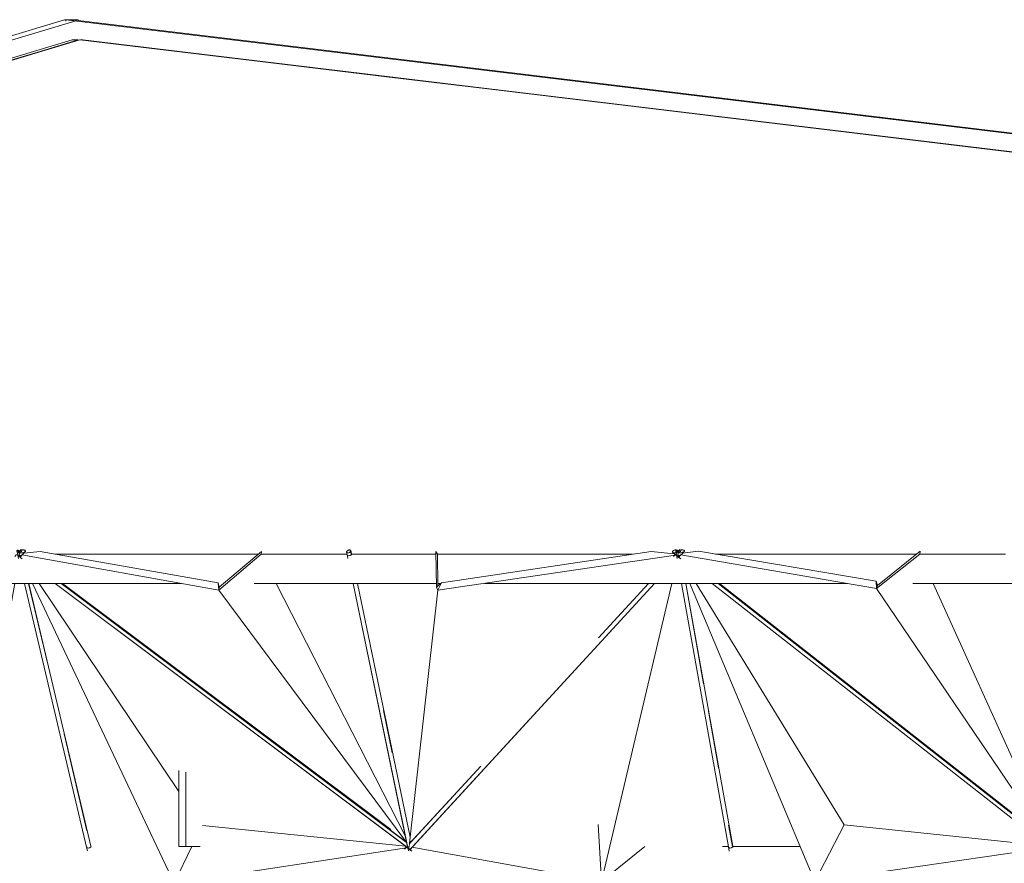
# Model space of a CAD drawing. Header units: inches. Extents: x 424 to 2043, y -237 to 445.
# Tile 295 of 656: x 687 to 700, y 224 to 235. Entities that reach past the tile are written whole.
import ezdxf

# ---------------------------------------------------------------- set-up
doc = ezdxf.new("R2010")
doc.units = ezdxf.units.IN
doc.header["$MEASUREMENT"] = 0
for name, color, linetype, lineweight in [('A-FLOR', 192, 'Continuous', 9), ('A-GENM', 13, 'Continuous', 9), ('A-GLAZ-CURT', 52, 'Continuous', 9), ('A-GLAZ-CWMG', 51, 'Continuous', 9), ('A-ROOF', 132, 'Continuous', 9), ('A-WALL', 113, 'Continuous', 9)]:
    doc.layers.add(name, color=color, linetype=linetype, lineweight=lineweight)

# ---------------------------------------------------------------- blocks, each defined once
blk = doc.blocks.new('Generic Models 2 - Generic Models 2-140614-North')
at = {"layer": 'A-GENM'}
for p, q in [((104.464, 24.91), (80.826, 17.788)), ((104.609, 24.896), (81.016, 17.788)), ((104.464, 24.91), (104.484, 24.91)), ((104.484, 24.913), (104.484, 24.896)), ((104.484, 24.913), (104.551, 24.913)), ((163.418, 17.813), (104.484, 24.913)), ((104.581, 24.91), (104.551, 24.913)), ((104.558, 24.91), (104.654, 24.91)), ((104.654, 24.91), (104.615, 24.898)), ((104.654, 24.91), (104.654, 24.898)), ((163.485, 17.813), (104.654, 24.901)), ((102.541, 24.026), (104.572, 24.638)), ((104.715, 24.638), (162.887, 17.63))]:
    blk.add_line(p, q, dxfattribs=at)
blk = doc.blocks.new('Rectangular Mullion - 50 x 150mm-137297-North')
at = {"layer": 'A-GLAZ-CWMG'}
for q in [(104.147, 24.485), (104.572, 24.638)]:
    blk.add_line((104.654, 24.638), q, dxfattribs=at)
blk = doc.blocks.new('Rectangular Mullion - 50 x 150mm-137298-North')
at = {"layer": 'A-GLAZ-CWMG'}
blk.add_line((104.147, 24.485), (103.639, 24.332), dxfattribs=at)
blk = doc.blocks.new('Rectangular Mullion - 50 x 150mm-153542-North')
at = {"layer": 'A-GLAZ-CWMG'}
for p in [(104.715, 24.638), (106.019, 24.478)]:
    blk.add_line(p, (104.686, 24.638), dxfattribs=at)
blk = doc.blocks.new('Rectangular Mullion - 50 x 150mm-153549-North')
at = {"layer": 'A-GLAZ-CWMG'}
blk.add_line((161.679, 17.772), (160.252, 17.944), dxfattribs=at)
blk = doc.blocks.new('Rectangular Mullion - 50 x 150mm-153556-North')
at = {"layer": 'A-GLAZ-CWMG'}
blk.add_line((111.728, 23.79), (110.301, 23.962), dxfattribs=at)
blk = doc.blocks.new('Rectangular Mullion - 50 x 150mm-153557-North')
at = {"layer": 'A-GLAZ-CWMG'}
blk.add_line((109.986, 24), (108.874, 24.134), dxfattribs=at)
blk = doc.blocks.new('Rectangular Mullion - 50 x 150mm-153558-North')
at = {"layer": 'A-GLAZ-CWMG'}
blk.add_line((108.874, 24.134), (107.446, 24.306), dxfattribs=at)
blk = doc.blocks.new('Rectangular Mullion - 50 x 150mm-153559-North')
at = {"layer": 'A-GLAZ-CWMG'}
blk.add_line((107.446, 24.306), (106.019, 24.478), dxfattribs=at)
blk = doc.blocks.new('Rectangular Mullion - 50 x 150mm-153562-North')
at = {"layer": 'A-GLAZ-CWMG'}
blk.add_line((110.301, 23.962), (109.986, 24), dxfattribs=at)
blk = doc.blocks.new('Rectangular Mullion - 50 x 150mm-153587-North')
at = {"layer": 'A-GLAZ-CWMG'}
blk.add_line((104.686, 24.638), (104.715, 24.638), dxfattribs=at)
blk = doc.blocks.new('Family2 - Family2-157030-North')
at = {"layer": 'A-GLAZ-CURT'}
for p, q in [((103.869, 17.662), (103.827, 17.614)), ((103.867, 17.659), (103.844, 17.632)), ((103.872, 17.637), (103.867, 17.659)), ((103.878, 17.632), (103.872, 17.661)), ((103.811, 17.595), (103.788, 17.568)), ((100.441, 13.593), (103.549, 17.199)), ((103.47, 17.199), (102.726, 16.337)), ((103.784, 17.199), (103.042, 13.098)), ((103.784, 17.199), (103.042, 13.098)), ((103.919, 17.199), (104.769, 13.593)), ((104.232, 16.114), (103.975, 17.199)), ((104.828, 13.607), (103.98, 17.199)), ((104.773, 13.817), (104.46, 15.144)), ((101.353, 14.743), (100.402, 13.64)), ((102.978, 13.891), (103.042, 13.098)), ((103.042, 13.098), (102.978, 13.891)), ((100.375, 13.586), (100.437, 13.54)), ((103.042, 13.098), (100.434, 13.592)), ((103.042, 13.098), (100.434, 13.592)), ((103.042, 13.098), (103.626, 13.6)), ((103.042, 13.098), (103.626, 13.6)), ((104.769, 13.593), (104.781, 13.542)), ((104.832, 13.59), (104.828, 13.607)), ((100.89, 13.2), (105.756, 9.552)), ((105.695, 9.659), (100.972, 13.2)), ((105.428, 9.873), (100.99, 13.2)), ((105.699, 9.653), (103.042, 13.098)), ((105.699, 9.653), (103.042, 13.098)), ((103.838, 13.2), (105.678, 9.74)), ((104.862, 13.2), (105.704, 9.632)), ((105.742, 9.732), (104.924, 13.2)), ((104.999, 12.86), (104.988, 12.905)), ((105.641, 10.138), (105.536, 10.584)), ((105.758, 9.662), (105.756, 9.673))]:
    blk.add_line(p, q, dxfattribs=at)
blk.add_ellipse((104.799, 13.6), major_axis=(0.0292, 0.0069), ratio=0.678159, start_param=3.08954, end_param=5.445734, dxfattribs=at)
for points, knots in [([(103.867, 17.659), (103.866, 17.658), (103.865, 17.656), (103.864, 17.652), (103.862, 17.648), (103.86, 17.644), (103.859, 17.64), (103.858, 17.636), (103.856, 17.631), (103.855, 17.628), (103.854, 17.624), (103.853, 17.62), (103.852, 17.616), (103.851, 17.612), (103.85, 17.608), (103.849, 17.604), (103.848, 17.6), (103.847, 17.596), (103.846, 17.592), (103.845, 17.588), (103.844, 17.584), (103.843, 17.581), (103.843, 17.58)], [0, 0, 0, 0, 0.0416667, 0.0833333, 0.125, 0.1458333, 0.1666667, 0.2083333, 0.2291667, 0.25, 0.2708333, 0.2916667, 0.3125, 0.3333333, 0.3541667, 0.375, 0.3958333, 0.4166667, 0.4375, 0.4583333, 0.4791667, 0.4979669, 0.4979669, 0.4979669, 0.4979669]), ([(103.872, 17.661), (103.872, 17.661), (103.871, 17.662), (103.871, 17.662), (103.871, 17.663), (103.87, 17.663), (103.869, 17.662), (103.868, 17.66), (103.867, 17.659)], [0.8167645, 0.8167645, 0.8167645, 0.8167645, 0.8333333, 0.8541667, 0.875, 0.9166667, 0.9583333, 1, 1, 1, 1]), ([(103.842, 17.571), (103.841, 17.57), (103.841, 17.568), (103.841, 17.566), (103.84, 17.564), (103.84, 17.563)], [0.54664117, 0.54664117, 0.54664117, 0.54664117, 0.5625, 0.58333333, 0.59398215, 0.59398215, 0.59398215, 0.59398215]), ([(105.707, 9.622), (105.706, 9.623), (105.706, 9.626), (105.704, 9.629), (105.704, 9.632), (105.703, 9.634)], [0.75, 0.75, 0.75, 0.75, 0.77083333, 0.79166667, 0.82520287, 0.82520287, 0.82520287, 0.82520287]), ([(105.721, 9.594), (105.72, 9.595), (105.719, 9.597), (105.717, 9.599), (105.717, 9.6)], [0.58333333, 0.58333333, 0.58333333, 0.58333333, 0.60416667, 0.62095119, 0.62095119, 0.62095119, 0.62095119]), ([(105.729, 9.581), (105.729, 9.582), (105.727, 9.583), (105.726, 9.585), (105.726, 9.586)], [0.50832082, 0.50832082, 0.50832082, 0.50832082, 0.52083333, 0.53761785, 0.53761785, 0.53761785, 0.53761785])]:
    blk.add_open_spline(points, degree=3, knots=knots, dxfattribs=at)
for points in [[(103.843, 17.58), (103.843, 17.579), (103.843, 17.578), (103.843, 17.578)], [(105.713, 9.608), (105.712, 9.61), (105.711, 9.613), (105.71, 9.615)]]:
    blk.add_open_spline(points, degree=3, dxfattribs=at)
blk = doc.blocks.new('Family2 - Family2-157032-North')
at = {"layer": 'A-GLAZ-CURT'}
for p, q in [((109.187, 13.643), (109.183, 13.638)), ((109.205, 13.663), (109.188, 13.643)), ((109.209, 13.66), (109.208, 13.662)), ((109.147, 13.595), (109.121, 13.566)), ((105.776, 9.594), (108.885, 13.2)), ((108.806, 13.2), (108.063, 12.339)), ((109.11, 13.2), (108.279, 9.112)), ((109.11, 13.2), (108.279, 9.112)), ((109.242, 13.2), (109.989, 9.594)), ((109.393, 12.745), (109.299, 13.2)), ((110.047, 9.606), (109.304, 13.2)), ((109.606, 11.714), (109.419, 12.62)), ((109.832, 10.624), (109.683, 11.345)), ((106.762, 10.829), (105.737, 9.64)), ((108.238, 9.898), (108.279, 9.112)), ((108.279, 9.112), (108.238, 9.898)), ((110.044, 9.6), (109.998, 9.819)), ((105.71, 9.587), (105.772, 9.538)), ((108.279, 9.112), (105.769, 9.592)), ((108.279, 9.112), (105.769, 9.592)), ((108.279, 9.112), (108.878, 9.6)), ((108.279, 9.112), (108.878, 9.6)), ((108.878, 9.6), (108.879, 9.613)), ((109.989, 9.594), (110, 9.54)), ((110.051, 9.59), (110.047, 9.606)), ((106.204, 9.2), (110.858, 5.552)), ((110.801, 5.659), (106.283, 9.2)), ((110.495, 5.913), (106.301, 9.2)), ((109.076, 9.2), (110.785, 5.743)), ((110.07, 9.2), (110.808, 5.633)), ((110.849, 5.734), (110.131, 9.2)), ((110.805, 5.653), (108.279, 9.112)), ((110.805, 5.653), (108.279, 9.112)), ((110.693, 6.46), (110.556, 7.125)), ((110.863, 5.664), (110.861, 5.672))]:
    blk.add_line(p, q, dxfattribs=at)
blk.add_ellipse((110.018, 9.6), major_axis=(0.0294, 0.0061), ratio=0.670414, start_param=3.081304, end_param=5.437498, dxfattribs=at)
for points, knots in [([(109.186, 13.616), (109.186, 13.615), (109.186, 13.613), (109.185, 13.609), (109.184, 13.606), (109.183, 13.605), (109.183, 13.605)], [0.32026676, 0.32026676, 0.32026676, 0.32026676, 0.33333333, 0.35416667, 0.375, 0.37597721, 0.37597721, 0.37597721, 0.37597721]), ([(109.19, 13.629), (109.19, 13.628), (109.189, 13.626), (109.189, 13.623), (109.188, 13.622)], [0.25, 0.25, 0.25, 0.25, 0.27083333, 0.28691941, 0.28691941, 0.28691941, 0.28691941]), ([(109.175, 13.566), (109.175, 13.566), (109.175, 13.565), (109.174, 13.564), (109.174, 13.563)], [0.57632303, 0.57632303, 0.57632303, 0.57632303, 0.58333333, 0.59460355, 0.59460355, 0.59460355, 0.59460355]), ([(109.182, 13.599), (109.182, 13.598), (109.181, 13.596), (109.181, 13.593), (109.18, 13.591), (109.18, 13.591)], [0.40415279, 0.40415279, 0.40415279, 0.40415279, 0.41666667, 0.4375, 0.44521424, 0.44521424, 0.44521424, 0.44521424]), ([(110.811, 5.623), (110.811, 5.624), (110.81, 5.626), (110.809, 5.63), (110.808, 5.633), (110.808, 5.634)], [0.75, 0.75, 0.75, 0.75, 0.77083333, 0.79166667, 0.8249575, 0.8249575, 0.8249575, 0.8249575]), ([(110.824, 5.594), (110.823, 5.596), (110.822, 5.598), (110.821, 5.6), (110.82, 5.601)], [0.58333333, 0.58333333, 0.58333333, 0.58333333, 0.60416667, 0.62082724, 0.62082724, 0.62082724, 0.62082724]), ([(110.832, 5.582), (110.831, 5.582), (110.83, 5.584), (110.829, 5.586), (110.829, 5.586)], [0.50887276, 0.50887276, 0.50887276, 0.50887276, 0.52083333, 0.5374939, 0.5374939, 0.5374939, 0.5374939])]:
    blk.add_open_spline(points, degree=3, knots=knots, dxfattribs=at)
for points in [[(109.195, 13.643), (109.195, 13.641), (109.194, 13.639), (109.193, 13.637)], [(109.199, 13.652), (109.199, 13.651), (109.198, 13.65), (109.198, 13.649)], [(109.178, 13.58), (109.177, 13.58), (109.177, 13.579), (109.177, 13.578)], [(110.816, 5.609), (110.815, 5.611), (110.814, 5.613), (110.814, 5.615)]]:
    blk.add_open_spline(points, degree=3, dxfattribs=at)
blk = doc.blocks.new('Family2 - Family2-157033-North')
at = {"layer": 'A-GLAZ-CURT'}
for p, q in [((112.887, 17.663), (112.843, 17.615)), ((112.886, 17.66), (112.86, 17.633)), ((112.889, 17.638), (112.886, 17.66)), ((112.895, 17.633), (112.89, 17.662)), ((112.826, 17.596), (112.799, 17.567)), ((109.225, 13.593), (112.543, 17.2)), ((112.461, 17.2), (111.775, 16.454)), ((112.777, 17.2), (111.814, 13.121)), ((112.777, 17.2), (111.814, 13.121)), ((112.911, 17.2), (113.553, 13.595)), ((113.212, 15.825), (112.968, 17.2)), ((113.612, 13.605), (112.972, 17.2)), ((113.416, 14.677), (113.279, 15.451)), ((110.162, 14.7), (109.188, 13.642)), ((111.768, 13.902), (111.814, 13.121)), ((111.814, 13.121), (111.768, 13.902)), ((113.608, 13.6), (113.556, 13.894)), ((109.157, 13.588), (109.222, 13.537)), ((111.814, 13.121), (109.219, 13.592)), ((111.814, 13.121), (109.219, 13.592)), ((111.814, 13.121), (112.409, 13.6)), ((111.814, 13.121), (112.409, 13.6)), ((113.553, 13.595), (113.562, 13.539)), ((113.615, 13.588), (113.612, 13.605)), ((109.652, 13.2), (114.307, 9.552)), ((114.252, 9.657), (109.732, 13.2)), ((114.063, 9.819), (109.749, 13.2)), ((114.254, 9.654), (111.814, 13.121)), ((114.254, 9.654), (111.814, 13.121)), ((112.599, 13.2), (114.239, 9.739)), ((113.623, 13.2), (114.257, 9.634)), ((114.301, 9.729), (113.684, 13.2)), ((113.874, 12.106), (113.791, 12.572)), ((114.26, 9.935), (114.132, 10.657)), ((114.313, 9.662), (114.312, 9.672))]:
    blk.add_line(p, q, dxfattribs=at)
blk.add_ellipse((113.582, 13.6), major_axis=(0.0295, 0.0053), ratio=0.662055, start_param=3.116856, end_param=5.473051, dxfattribs=at)
for points, knots in [([(112.886, 17.66), (112.885, 17.66), (112.884, 17.658), (112.882, 17.654), (112.88, 17.649), (112.878, 17.646), (112.877, 17.642), (112.875, 17.637), (112.874, 17.633), (112.872, 17.629), (112.871, 17.625), (112.87, 17.621), (112.868, 17.617), (112.867, 17.613), (112.866, 17.609), (112.865, 17.605), (112.863, 17.601), (112.862, 17.597), (112.861, 17.593), (112.86, 17.589), (112.859, 17.585), (112.858, 17.582), (112.858, 17.581)], [0, 0, 0, 0, 0.0416667, 0.0833333, 0.125, 0.1458333, 0.1666667, 0.2083333, 0.2291667, 0.25, 0.2708333, 0.2916667, 0.3125, 0.3333333, 0.3541667, 0.375, 0.3958333, 0.4166667, 0.4375, 0.4583333, 0.4791667, 0.4978401, 0.4978401, 0.4978401, 0.4978401]), ([(112.89, 17.662), (112.89, 17.662), (112.89, 17.662), (112.889, 17.663), (112.889, 17.664), (112.888, 17.664), (112.887, 17.663), (112.886, 17.661), (112.886, 17.66)], [0.8254594, 0.8254594, 0.8254594, 0.8254594, 0.8333333, 0.8541667, 0.875, 0.9166667, 0.9583333, 1, 1, 1, 1]), ([(112.856, 17.572), (112.856, 17.571), (112.855, 17.569), (112.854, 17.566), (112.854, 17.564), (112.854, 17.564)], [0.54698295, 0.54698295, 0.54698295, 0.54698295, 0.5625, 0.58333333, 0.59469635, 0.59469635, 0.59469635, 0.59469635]), ([(114.26, 9.623), (114.26, 9.624), (114.259, 9.626), (114.258, 9.63), (114.258, 9.633), (114.257, 9.634)], [0.75, 0.75, 0.75, 0.75, 0.77083333, 0.79166667, 0.82484047, 0.82484047, 0.82484047, 0.82484047]), ([(114.273, 9.595), (114.272, 9.596), (114.271, 9.598), (114.27, 9.6), (114.269, 9.601)], [0.58333333, 0.58333333, 0.58333333, 0.58333333, 0.60416667, 0.62077499, 0.62077499, 0.62077499, 0.62077499]), ([(114.281, 9.582), (114.28, 9.583), (114.279, 9.584), (114.278, 9.586), (114.277, 9.587)], [0.50882053, 0.50882053, 0.50882053, 0.50882053, 0.52083333, 0.53744166, 0.53744166, 0.53744166, 0.53744166])]:
    blk.add_open_spline(points, degree=3, knots=knots, dxfattribs=at)
for points in [[(112.858, 17.581), (112.858, 17.58), (112.857, 17.579), (112.857, 17.579)], [(114.257, 9.634), (114.257, 9.635), (114.257, 9.635), (114.257, 9.635)], [(114.266, 9.609), (114.265, 9.611), (114.264, 9.614), (114.263, 9.616)]]:
    blk.add_open_spline(points, degree=3, dxfattribs=at)
blk = doc.blocks.new('Family2 - Family2-157035-North')
at = {"layer": 'A-GLAZ-CURT'}
for p, q in [((117.992, 13.664), (117.969, 13.639)), ((117.995, 13.661), (117.995, 13.663)), ((117.93, 13.597), (117.9, 13.564)), ((114.329, 9.593), (117.647, 13.2)), ((117.565, 13.2), (116.797, 12.365)), ((117.871, 13.2), (116.819, 9.137)), ((117.871, 13.2), (116.819, 9.137)), ((118.003, 13.2), (118.54, 9.596)), ((118.193, 12.303), (118.059, 13.2)), ((118.6, 9.604), (118.064, 13.2)), ((118.406, 10.871), (118.258, 11.867)), ((115.343, 10.785), (114.292, 9.642)), ((118.596, 9.6), (118.447, 10.598)), ((116.797, 9.907), (116.819, 9.137)), ((116.819, 9.137), (116.797, 9.907)), ((114.26, 9.589), (114.326, 9.535)), ((116.819, 9.137), (114.322, 9.593)), ((116.819, 9.137), (114.322, 9.593)), ((116.819, 9.137), (117.43, 9.6)), ((116.819, 9.137), (117.43, 9.6)), ((118.54, 9.596), (118.549, 9.537)), ((118.602, 9.588), (118.6, 9.604)), ((114.734, 9.2), (119.177, 5.552)), ((119.127, 5.657), (114.812, 9.2)), ((118.919, 5.842), (114.828, 9.2)), ((117.605, 9.2), (119.114, 5.742)), ((118.599, 9.2), (119.13, 5.635)), ((119.176, 5.733), (118.66, 9.2)), ((119.129, 5.654), (116.819, 9.137)), ((119.129, 5.654), (116.819, 9.137)), ((118.862, 7.815), (118.802, 8.213)), ((118.974, 7.062), (118.925, 7.388)), ((119.171, 5.737), (119.162, 5.801)), ((119.187, 5.664), (119.186, 5.672))]:
    blk.add_line(p, q, dxfattribs=at)
blk.add_ellipse((118.57, 9.6), major_axis=(0.0297, 0.0044), ratio=0.65305, start_param=3.10672, end_param=5.462915, dxfattribs=at)
for points, knots in [([(117.971, 13.617), (117.971, 13.616), (117.97, 13.614), (117.969, 13.611), (117.969, 13.609), (117.968, 13.608)], [0.32024736, 0.32024736, 0.32024736, 0.32024736, 0.33333333, 0.35416667, 0.36778765, 0.36778765, 0.36778765, 0.36778765]), ([(117.977, 13.632), (117.976, 13.631), (117.976, 13.63), (117.975, 13.627), (117.974, 13.624), (117.974, 13.623)], [0.24268459, 0.24268459, 0.24268459, 0.24268459, 0.25, 0.27083333, 0.28945191, 0.28945191, 0.28945191, 0.28945191]), ([(117.957, 13.567), (117.957, 13.567), (117.957, 13.566), (117.956, 13.564), (117.956, 13.564)], [0.57601792, 0.57601792, 0.57601792, 0.57601792, 0.58333333, 0.59535772, 0.59535772, 0.59535772, 0.59535772]), ([(117.966, 13.599), (117.966, 13.599), (117.965, 13.597), (117.964, 13.595), (117.964, 13.593), (117.964, 13.592)], [0.40935125, 0.40935125, 0.40935125, 0.40935125, 0.41666667, 0.4375, 0.44592704, 0.44592704, 0.44592704, 0.44592704]), ([(119.133, 5.624), (119.132, 5.625), (119.132, 5.627), (119.131, 5.631), (119.131, 5.633), (119.13, 5.635)], [0.75, 0.75, 0.75, 0.75, 0.77083333, 0.79166667, 0.82223305, 0.82223305, 0.82223305, 0.82223305]), ([(119.144, 5.595), (119.144, 5.597), (119.143, 5.599), (119.142, 5.601), (119.141, 5.602)], [0.58333333, 0.58333333, 0.58333333, 0.58333333, 0.60416667, 0.62064443, 0.62064443, 0.62064443, 0.62064443]), ([(119.152, 5.583), (119.151, 5.583), (119.15, 5.585), (119.149, 5.587), (119.149, 5.587)], [0.50940745, 0.50940745, 0.50940745, 0.50940745, 0.52083333, 0.53731109, 0.53731109, 0.53731109, 0.53731109])]:
    blk.add_open_spline(points, degree=3, knots=knots, dxfattribs=at)
for points in [[(117.981, 13.644), (117.981, 13.643), (117.98, 13.641), (117.979, 13.639)], [(117.961, 13.581), (117.96, 13.58), (117.96, 13.58), (117.96, 13.579)], [(119.13, 5.635), (119.13, 5.635), (119.13, 5.636), (119.13, 5.636)], [(119.138, 5.61), (119.137, 5.612), (119.136, 5.614), (119.135, 5.616)]]:
    blk.add_open_spline(points, degree=3, dxfattribs=at)
blk = doc.blocks.new('Family2 - Family2-157053-North')
at = {"layer": 'A-GLAZ-CURT'}
for p, q in [((100.368, 13.631), (100.391, 13.543)), ((100.421, 13.552), (100.437, 13.54)), ((100.482, 13.2), (101.437, 9.592)), ((101.495, 9.608), (100.544, 13.2)), ((100.587, 13.2), (102.585, 9.089)), ((100.587, 13.2), (102.585, 9.089)), ((102.962, 9.884), (100.679, 13.2)), ((100.89, 13.2), (105.711, 9.586)), ((105.696, 9.657), (100.97, 13.2)), ((105.428, 9.873), (100.99, 13.2)), ((100.76, 12.362), (100.64, 12.815)), ((101.112, 11.034), (100.892, 11.863)), ((101.423, 9.857), (101.262, 10.465)), ((102.962, 9.884), (102.585, 9.089)), ((102.585, 9.089), (102.962, 9.884)), ((105.637, 9.611), (102.962, 9.884)), ((101.437, 9.592), (101.45, 9.542)), ((101.499, 9.592), (101.495, 9.608)), ((102.585, 9.089), (105.701, 9.584)), ((102.585, 9.089), (105.701, 9.584)), ((105.699, 9.595), (105.675, 9.565)), ((105.751, 9.563), (105.776, 9.594)), ((105.745, 9.555), (105.75, 9.562)), ((101.541, 9.2), (102.51, 5.542)), ((101.913, 8.009), (101.597, 9.2)), ((102.52, 5.739), (101.603, 9.2)), ((102.534, 5.563), (105.459, 9.2)), ((105.382, 9.2), (104.696, 8.347)), ((102.518, 5.646), (102.585, 9.089)), ((102.518, 5.646), (102.585, 9.089)), ((102.231, 6.808), (102.155, 7.095)), ((103.553, 6.925), (102.536, 5.661)), ((102.54, 5.663), (102.537, 5.673)), ((102.528, 5.555), (102.533, 5.561))]:
    blk.add_line(p, q, dxfattribs=at)
blk.add_ellipse((101.466, 9.6), major_axis=(0.029, 0.0077), ratio=0.685324, start_param=3.054128, end_param=5.410322, dxfattribs=at)
for points, knots in [([(100.396, 13.578), (100.396, 13.577), (100.397, 13.576), (100.399, 13.574), (100.399, 13.573)], [0.50873304, 0.50873304, 0.50873304, 0.50873304, 0.52083333, 0.53761785, 0.53761785, 0.53761785, 0.53761785]), ([(100.405, 13.567), (100.406, 13.566), (100.408, 13.564), (100.409, 13.562), (100.41, 13.562)], [0.58333333, 0.58333333, 0.58333333, 0.58333333, 0.60416667, 0.62095119, 0.62095119, 0.62095119, 0.62095119]), ([(105.709, 9.588), (105.71, 9.587), (105.711, 9.586), (105.712, 9.585), (105.713, 9.585), (105.713, 9.584)], [-0.74044067, -0.74044067, -0.74044067, -0.74044067, -0.70833333, -0.6875, -0.67750129, -0.67750129, -0.67750129, -0.67750129]), ([(102.511, 5.565), (102.511, 5.566), (102.511, 5.568), (102.512, 5.57), (102.512, 5.57)], [0.41666667, 0.41666667, 0.41666667, 0.41666667, 0.4375, 0.45138143, 0.45138143, 0.45138143, 0.45138143])]:
    blk.add_open_spline(points, degree=3, knots=knots, dxfattribs=at)
for points in [[(102.516, 5.593), (102.516, 5.594), (102.516, 5.595), (102.516, 5.595)], [(102.519, 5.61), (102.519, 5.611), (102.519, 5.611), (102.52, 5.612)], [(102.523, 5.626), (102.523, 5.627), (102.523, 5.627), (102.523, 5.627)]]:
    blk.add_open_spline(points, degree=3, dxfattribs=at)
blk = doc.blocks.new('Family2 - Family2-157054-North')
at = {"layer": 'A-GLAZ-CURT'}
for p, q in [((103.837, 17.637), (103.817, 17.652)), ((103.817, 17.632), (103.838, 17.542)), ((103.851, 17.641), (103.841, 17.648)), ((103.869, 17.552), (103.887, 17.539)), ((103.919, 17.199), (104.769, 13.593)), ((104.232, 16.114), (103.975, 17.199)), ((104.828, 13.607), (103.98, 17.199)), ((104.03, 17.199), (105.965, 13.097)), ((104.03, 17.199), (105.965, 13.097)), ((106.032, 14.355), (104.121, 17.199)), ((104.339, 17.199), (109.159, 13.586)), ((109.147, 13.656), (104.421, 17.199)), ((108.931, 13.832), (104.439, 17.199)), ((104.773, 13.817), (104.46, 15.144)), ((109.133, 13.606), (106.353, 13.887)), ((104.769, 13.593), (104.781, 13.542)), ((104.832, 13.59), (104.828, 13.607)), ((106.207, 13.6), (105.965, 13.097)), ((105.965, 13.097), (106.207, 13.6)), ((105.965, 13.097), (109.149, 13.584)), ((105.965, 13.097), (109.149, 13.584)), ((109.147, 13.595), (109.121, 13.566)), ((109.19, 13.554), (109.224, 13.593)), ((104.862, 13.2), (105.725, 9.541)), ((105.742, 9.732), (104.924, 13.2)), ((105.737, 9.644), (105.965, 13.097)), ((105.737, 9.644), (105.965, 13.097)), ((105.741, 9.553), (108.885, 13.2)), ((108.806, 13.2), (108.063, 12.339)), ((104.999, 12.86), (104.988, 12.905)), ((106.762, 10.829), (105.755, 9.662)), ((105.641, 10.138), (105.536, 10.584)), ((105.759, 9.661), (105.756, 9.673))]:
    blk.add_line(p, q, dxfattribs=at)
blk.add_ellipse((104.799, 13.6), major_axis=(0.0292, 0.0069), ratio=0.678159, start_param=3.08954, end_param=5.445734, dxfattribs=at)
for points, knots in [([(103.844, 17.646), (103.843, 17.646), (103.841, 17.648), (103.837, 17.651), (103.834, 17.652), (103.831, 17.654), (103.829, 17.655), (103.826, 17.656), (103.824, 17.656), (103.821, 17.656), (103.819, 17.654), (103.818, 17.653), (103.817, 17.652)], [0.6860807, 0.6860807, 0.6860807, 0.6860807, 0.7083333, 0.75, 0.7708333, 0.7916667, 0.8333333, 0.8541667, 0.875, 0.9166667, 0.9583333, 1, 1, 1, 1]), ([(103.817, 17.652), (103.817, 17.651), (103.816, 17.649), (103.815, 17.645), (103.815, 17.641), (103.816, 17.638), (103.816, 17.634), (103.817, 17.63), (103.819, 17.626), (103.819, 17.623), (103.82, 17.622)], [0, 0, 0, 0, 0.0416667, 0.0833333, 0.125, 0.1458333, 0.1666667, 0.2083333, 0.2291667, 0.25, 0.25, 0.25, 0.25]), ([(103.844, 17.579), (103.844, 17.578), (103.846, 17.576), (103.847, 17.575), (103.848, 17.574)], [0.50481919, 0.50481919, 0.50481919, 0.50481919, 0.52083333, 0.53756916, 0.53756916, 0.53756916, 0.53756916]), ([(103.853, 17.567), (103.854, 17.566), (103.856, 17.564), (103.857, 17.563), (103.858, 17.562)], [0.58333333, 0.58333333, 0.58333333, 0.58333333, 0.60416667, 0.6209025, 0.6209025, 0.6209025, 0.6209025]), ([(109.156, 13.588), (109.157, 13.587), (109.158, 13.586), (109.16, 13.585), (109.161, 13.585), (109.161, 13.585)], [-0.75, -0.75, -0.75, -0.75, -0.70833333, -0.6875, -0.6840897, -0.6840897, -0.6840897, -0.6840897]), ([(105.727, 9.565), (105.728, 9.566), (105.728, 9.568), (105.728, 9.57), (105.728, 9.571)], [0.41666667, 0.41666667, 0.41666667, 0.41666667, 0.4375, 0.45139858, 0.45139858, 0.45139858, 0.45139858])]:
    blk.add_open_spline(points, degree=3, knots=knots, dxfattribs=at)
for points in [[(105.733, 9.593), (105.733, 9.594), (105.733, 9.595), (105.734, 9.596)], [(105.737, 9.611), (105.737, 9.611), (105.737, 9.612), (105.738, 9.612)], [(105.742, 9.626), (105.742, 9.627), (105.742, 9.627), (105.742, 9.628)]]:
    blk.add_open_spline(points, degree=3, dxfattribs=at)
blk = doc.blocks.new('Family2 - Family2-157057-North')
at = {"layer": 'A-GLAZ-CURT'}
for p, q in [((109.153, 13.633), (109.172, 13.541)), ((109.203, 13.552), (109.222, 13.537)), ((109.242, 13.2), (109.989, 9.594)), ((109.393, 12.745), (109.299, 13.2)), ((110.047, 9.606), (109.304, 13.2)), ((109.35, 13.2), (111.125, 9.112)), ((109.35, 13.2), (111.125, 9.112)), ((111.521, 9.894), (109.439, 13.2)), ((109.652, 13.2), (114.262, 9.587)), ((114.253, 9.656), (109.731, 13.2)), ((114.063, 9.819), (109.749, 13.2)), ((109.606, 11.714), (109.419, 12.62)), ((109.832, 10.624), (109.683, 11.345)), ((111.521, 9.894), (111.125, 9.112)), ((111.125, 9.112), (111.521, 9.894)), ((112.887, 9.749), (111.521, 9.894)), ((110.044, 9.6), (109.998, 9.819)), ((113.99, 9.632), (113.206, 9.715)), ((109.989, 9.594), (110, 9.54)), ((110.051, 9.59), (110.047, 9.606)), ((111.125, 9.112), (114.252, 9.584)), ((111.125, 9.112), (114.252, 9.584)), ((114.251, 9.596), (114.223, 9.563)), ((114.303, 9.564), (114.328, 9.594)), ((114.293, 9.553), (114.301, 9.562)), ((110.07, 9.2), (110.828, 5.538)), ((110.849, 5.734), (110.131, 9.2)), ((110.855, 5.565), (113.989, 9.2)), ((113.909, 9.2), (113.026, 8.175)), ((110.841, 5.644), (111.125, 9.112)), ((110.841, 5.644), (111.125, 9.112)), ((110.693, 6.46), (110.556, 7.125)), ((111.878, 6.843), (110.86, 5.663)), ((110.863, 5.664), (110.861, 5.672)), ((110.845, 5.553), (110.852, 5.562))]:
    blk.add_line(p, q, dxfattribs=at)
blk.add_ellipse((110.018, 9.6), major_axis=(0.0294, 0.0061), ratio=0.670414, start_param=3.081304, end_param=5.437498, dxfattribs=at)
for points, knots in [([(109.179, 13.579), (109.179, 13.578), (109.18, 13.577), (109.181, 13.575), (109.182, 13.574)], [0.509404, 0.509404, 0.509404, 0.509404, 0.52083333, 0.53744166, 0.53744166, 0.53744166, 0.53744166]), ([(109.187, 13.567), (109.188, 13.566), (109.19, 13.565), (109.191, 13.563), (109.192, 13.562)], [0.58333333, 0.58333333, 0.58333333, 0.58333333, 0.60416667, 0.62077499, 0.62077499, 0.62077499, 0.62077499]), ([(114.26, 9.589), (114.26, 9.588), (114.262, 9.587), (114.263, 9.586), (114.264, 9.586), (114.264, 9.586)], [-0.75, -0.75, -0.75, -0.75, -0.70833333, -0.6875, -0.68495765, -0.68495765, -0.68495765, -0.68495765]), ([(110.83, 5.565), (110.83, 5.566), (110.83, 5.568), (110.831, 5.57), (110.831, 5.571)], [0.41666667, 0.41666667, 0.41666667, 0.41666667, 0.4375, 0.45107455, 0.45107455, 0.45107455, 0.45107455])]:
    blk.add_open_spline(points, degree=3, knots=knots, dxfattribs=at)
for points in [[(110.836, 5.594), (110.836, 5.595), (110.836, 5.596), (110.837, 5.597)], [(110.84, 5.611), (110.841, 5.612), (110.841, 5.613), (110.841, 5.613)], [(110.845, 5.627), (110.845, 5.628), (110.846, 5.628), (110.846, 5.629)], [(110.85, 5.642), (110.85, 5.642), (110.85, 5.642), (110.85, 5.643)]]:
    blk.add_open_spline(points, degree=3, dxfattribs=at)
blk = doc.blocks.new('Family2 - Family2-157058-North')
at = {"layer": 'A-GLAZ-CURT'}
for p, q in [((112.834, 17.634), (112.85, 17.54)), ((112.852, 17.639), (112.835, 17.652)), ((112.867, 17.641), (112.857, 17.648)), ((112.883, 17.552), (112.903, 17.537)), ((112.911, 17.2), (113.553, 13.595)), ((113.212, 15.825), (112.968, 17.2)), ((113.612, 13.605), (112.972, 17.2)), ((113.025, 17.2), (114.737, 13.12)), ((113.025, 17.2), (114.737, 13.12)), ((115.136, 13.898), (113.112, 17.2)), ((113.332, 17.2), (117.941, 13.588)), ((117.935, 13.655), (113.412, 17.2)), ((117.758, 13.807), (113.43, 17.2)), ((113.416, 14.677), (113.279, 15.451)), ((113.608, 13.6), (113.556, 13.894)), ((115.136, 13.898), (114.737, 13.12)), ((114.737, 13.12), (115.136, 13.898)), ((117.826, 13.615), (115.136, 13.898)), ((113.553, 13.595), (113.562, 13.539)), ((113.615, 13.588), (113.612, 13.605)), ((114.737, 13.12), (117.931, 13.584)), ((114.737, 13.12), (117.931, 13.584)), ((117.93, 13.597), (117.9, 13.564)), ((117.969, 13.55), (118.008, 13.593)), ((113.623, 13.2), (114.274, 9.538)), ((114.301, 9.729), (113.684, 13.2)), ((114.29, 9.551), (117.647, 13.2)), ((114.292, 9.645), (114.737, 13.12)), ((114.292, 9.645), (114.737, 13.12)), ((117.565, 13.2), (116.797, 12.365)), ((113.874, 12.106), (113.791, 12.572)), ((115.343, 10.785), (114.311, 9.663)), ((114.26, 9.935), (114.132, 10.657)), ((114.313, 9.662), (114.312, 9.672))]:
    blk.add_line(p, q, dxfattribs=at)
blk.add_ellipse((113.582, 13.6), major_axis=(0.0295, 0.0053), ratio=0.662055, start_param=3.116856, end_param=5.473051, dxfattribs=at)
for points, knots in [([(112.859, 17.647), (112.857, 17.649), (112.855, 17.65), (112.852, 17.652), (112.849, 17.654), (112.846, 17.655), (112.844, 17.655), (112.842, 17.656), (112.839, 17.656), (112.837, 17.654), (112.836, 17.653), (112.835, 17.652)], [0.7090563, 0.7090563, 0.7090563, 0.7090563, 0.75, 0.7708333, 0.7916667, 0.8333333, 0.8541667, 0.875, 0.9166667, 0.9583333, 1, 1, 1, 1]), ([(112.835, 17.652), (112.834, 17.651), (112.834, 17.649), (112.833, 17.646), (112.833, 17.642), (112.833, 17.638), (112.834, 17.635), (112.834, 17.631), (112.835, 17.627), (112.836, 17.625), (112.836, 17.625)], [0, 0, 0, 0, 0.0416667, 0.0833333, 0.125, 0.1458333, 0.1666667, 0.2083333, 0.2291667, 0.2400726, 0.2400726, 0.2400726, 0.2400726]), ([(112.859, 17.579), (112.859, 17.579), (112.86, 17.577), (112.861, 17.575), (112.862, 17.575)], [0.50765776, 0.50765776, 0.50765776, 0.50765776, 0.52083333, 0.53739456, 0.53739456, 0.53739456, 0.53739456]), ([(112.867, 17.568), (112.868, 17.567), (112.87, 17.565), (112.871, 17.563), (112.872, 17.563)], [0.58333333, 0.58333333, 0.58333333, 0.58333333, 0.60416667, 0.62072789, 0.62072789, 0.62072789, 0.62072789]), ([(117.939, 13.589), (117.94, 13.588), (117.941, 13.587), (117.943, 13.586), (117.943, 13.586)], [-0.75, -0.75, -0.75, -0.75, -0.70833333, -0.68813656, -0.68813656, -0.68813656, -0.68813656]), ([(114.278, 9.566), (114.278, 9.567), (114.279, 9.569), (114.279, 9.571), (114.279, 9.572)], [0.41666667, 0.41666667, 0.41666667, 0.41666667, 0.4375, 0.45109399, 0.45109399, 0.45109399, 0.45109399])]:
    blk.add_open_spline(points, degree=3, knots=knots, dxfattribs=at)
for points in [[(114.285, 9.594), (114.285, 9.595), (114.286, 9.596), (114.286, 9.597)], [(114.29, 9.612), (114.29, 9.612), (114.291, 9.613), (114.291, 9.613)], [(114.295, 9.628), (114.296, 9.628), (114.296, 9.629), (114.296, 9.629)], [(114.3, 9.642), (114.301, 9.642), (114.301, 9.642), (114.301, 9.643)]]:
    blk.add_open_spline(points, degree=3, dxfattribs=at)

msp = doc.modelspace()

# ---------------------------------------------------------------- linework, layer by layer
at = {"layer": 'A-FLOR'}
for p, q in [((696.505, 223.848), (696.584, 223.848)), ((696.64, 223.848), (697.568, 223.848))]:
    msp.add_line(p, q, dxfattribs=at)
at = {"layer": 'A-GLAZ-CURT'}
for p, q in [((686.921, 227.842), (686.96, 227.883)), ((686.94, 227.862), (687.163, 227.886)), ((687.163, 227.886), (689.6, 227.455)), ((690.192, 227.886), (689.617, 227.397)), ((690.188, 227.848), (690.192, 227.886)), ((691.421, 227.848), (691.413, 227.886)), ((691.421, 227.848), (691.413, 227.886)), ((691.424, 227.855), (691.415, 227.897)), ((691.424, 227.855), (691.415, 227.897)), ((692.601, 227.848), (692.582, 227.886)), ((692.582, 227.886), (692.589, 227.397)), ((695.526, 227.886), (692.659, 227.457)), ((695.844, 227.854), (695.526, 227.886)), ((695.901, 227.891), (695.876, 227.865)), ((695.899, 227.889), (695.881, 227.902)), ((695.886, 227.891), (695.884, 227.886)), ((695.891, 227.881), (695.884, 227.886)), ((695.937, 227.841), (695.98, 227.885)), ((695.958, 227.863), (696.175, 227.888)), ((696.175, 227.888), (698.606, 227.477)), ((699.21, 227.888), (698.624, 227.422)), ((699.203, 227.848), (699.21, 227.888)), ((686.854, 227.835), (686.918, 227.787)), ((686.887, 227.802), (686.921, 227.842)), ((689.608, 227.355), (686.916, 227.84)), ((689.608, 227.355), (686.916, 227.84)), ((689.608, 227.355), (690.188, 227.848)), ((689.608, 227.355), (690.188, 227.848)), ((691.358, 227.876), (691.365, 227.842)), ((691.358, 227.876), (691.365, 227.842)), ((691.365, 227.842), (691.376, 227.79)), ((691.365, 227.842), (691.376, 227.79)), ((691.428, 227.836), (691.424, 227.855)), ((691.428, 227.836), (691.424, 227.855)), ((692.607, 227.413), (692.601, 227.848)), ((692.607, 227.413), (692.601, 227.848)), ((692.608, 227.354), (695.86, 227.833)), ((692.608, 227.354), (695.86, 227.833)), ((695.822, 227.871), (695.87, 227.835)), ((695.858, 227.845), (695.831, 227.815)), ((695.868, 227.837), (695.934, 227.785)), ((695.898, 227.8), (695.937, 227.842)), ((698.613, 227.379), (695.932, 227.841)), ((698.613, 227.379), (695.932, 227.841)), ((698.613, 227.379), (699.203, 227.848)), ((698.613, 227.379), (699.203, 227.848)), ((698.613, 227.379), (698.606, 227.477)), ((698.606, 227.477), (698.624, 227.422)), ((698.606, 227.477), (698.613, 227.379)), ((687.371, 227.448), (692.237, 223.8)), ((692.178, 223.906), (687.453, 227.448)), ((691.962, 224.081), (687.471, 227.448)), ((689.608, 227.355), (689.6, 227.455)), ((689.6, 227.455), (689.617, 227.397)), ((689.6, 227.455), (689.608, 227.355)), ((689.617, 227.397), (689.608, 227.355)), ((689.617, 227.397), (689.608, 227.355)), ((692.182, 223.9), (689.608, 227.355)), ((692.182, 223.9), (689.608, 227.355)), ((690.393, 227.448), (692.164, 223.984)), ((691.447, 227.448), (692.185, 223.883)), ((691.447, 227.448), (692.204, 223.789)), ((692.227, 223.975), (691.508, 227.448)), ((692.227, 223.975), (691.508, 227.448)), ((692.218, 223.8), (695.575, 227.448)), ((692.22, 223.894), (692.608, 227.354)), ((692.22, 223.894), (692.608, 227.354)), ((692.659, 227.457), (692.589, 227.397)), ((692.589, 227.397), (692.608, 227.354)), ((692.589, 227.397), (692.608, 227.354)), ((692.608, 227.354), (692.659, 227.457)), ((692.659, 227.457), (692.608, 227.354)), ((695.493, 227.448), (694.807, 226.703)), ((696.364, 227.448), (701.019, 223.8)), ((700.967, 223.904), (696.445, 227.448)), ((700.79, 224.055), (696.462, 227.448)), ((698.624, 227.422), (698.613, 227.379)), ((698.624, 227.422), (698.613, 227.379)), ((700.969, 223.901), (698.613, 227.379)), ((700.969, 223.901), (698.613, 227.379)), ((699.385, 227.448), (700.951, 223.992)), ((691.983, 225.13), (691.864, 225.709)), ((691.983, 225.13), (691.864, 225.709)), ((693.194, 224.949), (692.238, 223.91)), ((692.24, 223.911), (692.238, 223.921)), ((692.24, 223.911), (692.238, 223.921)), ((692.24, 223.909), (692.24, 223.911)), ((692.24, 223.909), (692.24, 223.911))]:
    msp.add_line(p, q, dxfattribs=at)
at = {"layer": 'A-GLAZ-CURT', "flags": 128}
for points in [[(686.962, 227.886), (686.959, 227.882), (686.955, 227.879), (686.949, 227.875), (686.942, 227.872), (686.935, 227.87), (686.926, 227.868), (686.918, 227.867), (686.91, 227.866), (686.903, 227.867), (686.896, 227.868), (686.89, 227.87), (686.887, 227.871)], [(686.905, 227.902), (686.909, 227.903), (686.917, 227.905), (686.925, 227.906), (686.933, 227.906), (686.941, 227.906), (686.948, 227.905), (686.954, 227.903), (686.958, 227.9), (686.962, 227.897), (686.963, 227.894), (686.964, 227.89), (686.962, 227.886)], [(691.413, 227.886), (691.409, 227.882), (691.405, 227.877), (691.399, 227.873), (691.392, 227.87), (691.385, 227.868), (691.378, 227.866), (691.372, 227.866), (691.367, 227.868), (691.362, 227.87), (691.359, 227.873), (691.358, 227.877), (691.358, 227.882), (691.36, 227.886)], [(691.413, 227.886), (691.409, 227.882), (691.405, 227.877), (691.399, 227.873), (691.392, 227.87), (691.385, 227.868), (691.378, 227.866), (691.372, 227.866), (691.367, 227.868), (691.362, 227.87), (691.359, 227.873), (691.358, 227.877), (691.358, 227.882), (691.36, 227.886)], [(691.36, 227.886), (691.364, 227.891), (691.369, 227.896), (691.375, 227.9), (691.381, 227.903), (691.388, 227.905), (691.395, 227.906), (691.401, 227.906), (691.407, 227.905), (691.411, 227.903), (691.414, 227.9), (691.415, 227.896), (691.415, 227.891), (691.413, 227.886)], [(691.36, 227.886), (691.364, 227.891), (691.369, 227.896), (691.375, 227.9), (691.381, 227.903), (691.388, 227.905), (691.395, 227.906), (691.401, 227.906), (691.407, 227.905), (691.411, 227.903), (691.414, 227.9), (691.415, 227.896), (691.415, 227.891), (691.413, 227.886)], [(695.884, 227.886), (695.88, 227.882), (695.876, 227.878), (695.87, 227.874), (695.863, 227.871), (695.855, 227.868), (695.848, 227.867), (695.84, 227.866), (695.833, 227.867), (695.827, 227.868), (695.823, 227.871), (695.819, 227.874), (695.818, 227.878), (695.818, 227.882), (695.82, 227.886)], [(695.82, 227.886), (695.823, 227.891), (695.828, 227.895), (695.834, 227.899), (695.841, 227.902), (695.848, 227.904), (695.856, 227.906), (695.863, 227.906), (695.87, 227.906), (695.876, 227.904), (695.881, 227.902)], [(695.982, 227.888), (695.979, 227.884), (695.974, 227.88), (695.968, 227.877), (695.961, 227.874), (695.954, 227.872), (695.945, 227.87), (695.937, 227.869), (695.928, 227.869), (695.921, 227.869), (695.914, 227.87), (695.907, 227.872), (695.905, 227.873)], [(695.923, 227.902), (695.928, 227.904), (695.936, 227.905), (695.944, 227.906), (695.953, 227.907), (695.96, 227.906), (695.968, 227.905), (695.974, 227.904), (695.978, 227.901), (695.982, 227.898), (695.983, 227.895), (695.984, 227.891), (695.982, 227.888)]]:
    msp.add_lwpolyline(points, dxfattribs=at)
at = {"layer": 'A-GLAZ-CURT'}
for start_param, end_param in [(3.124968, 5.548628), (3.124968, 5.548628), (6.004761, 6.26656), (6.004761, 6.26656)]:
    msp.add_ellipse((691.395, 227.848), major_axis=(0.0294, 0.0061), ratio=0.670414, start_param=start_param, end_param=end_param, dxfattribs=at)
for points, knots in [([(686.89, 227.829), (686.889, 227.828), (686.888, 227.828), (686.886, 227.828), (686.885, 227.828)], [-0.6209025, -0.6209025, -0.6209025, -0.6209025, -0.60416667, -0.58333333, -0.58333333, -0.58333333, -0.58333333]), ([(686.9, 227.83), (686.899, 227.83), (686.898, 227.83), (686.896, 227.829), (686.895, 227.829)], [-0.70423583, -0.70423583, -0.70423583, -0.70423583, -0.6875, -0.66666667, -0.66666667, -0.66666667, -0.66666667]), ([(686.909, 227.833), (686.908, 227.833), (686.907, 227.833), (686.906, 227.832), (686.905, 227.832)], [-0.78756916, -0.78756916, -0.78756916, -0.78756916, -0.77083333, -0.75, -0.75, -0.75, -0.75]), ([(695.868, 227.837), (695.869, 227.836), (695.87, 227.835), (695.871, 227.834), (695.872, 227.834), (695.872, 227.834)], [-0.75, -0.75, -0.75, -0.75, -0.70833333, -0.6875, -0.68707672, -0.68707672, -0.68707672, -0.68707672]), ([(695.875, 227.832), (695.875, 227.832), (695.876, 227.832), (695.876, 227.832), (695.877, 227.832)], [-0.64762762, -0.64762762, -0.64762762, -0.64762762, -0.64583333, -0.63031629, -0.63031629, -0.63031629, -0.63031629]), ([(695.881, 227.83), (695.882, 227.83), (695.883, 227.83), (695.885, 227.829), (695.885, 227.829)], [-0.58333333, -0.58333333, -0.58333333, -0.58333333, -0.5625, -0.54698295, -0.54698295, -0.54698295, -0.54698295]), ([(695.895, 227.829), (695.894, 227.829), (695.892, 227.829), (695.891, 227.829), (695.89, 227.829)], [-0.53739456, -0.53739456, -0.53739456, -0.53739456, -0.52083333, -0.5, -0.5, -0.5, -0.5]), ([(695.905, 227.829), (695.904, 227.829), (695.903, 227.829), (695.901, 227.829), (695.9, 227.829)], [-0.62072789, -0.62072789, -0.62072789, -0.62072789, -0.60416667, -0.58333333, -0.58333333, -0.58333333, -0.58333333]), ([(695.915, 227.831), (695.914, 227.831), (695.913, 227.83), (695.911, 227.83), (695.91, 227.83)], [-0.70406122, -0.70406122, -0.70406122, -0.70406122, -0.6875, -0.66666667, -0.66666667, -0.66666667, -0.66666667]), ([(695.924, 227.833), (695.924, 227.833), (695.922, 227.833), (695.921, 227.832), (695.92, 227.832)], [-0.78739456, -0.78739456, -0.78739456, -0.78739456, -0.77083333, -0.75, -0.75, -0.75, -0.75]), ([(692.188, 223.871), (692.187, 223.872), (692.187, 223.874), (692.186, 223.878), (692.185, 223.881), (692.185, 223.882)], [0.75, 0.75, 0.75, 0.75, 0.77083333, 0.79166667, 0.82511708, 0.82511708, 0.82511708, 0.82511708]), ([(692.201, 223.843), (692.201, 223.844), (692.199, 223.846), (692.198, 223.849), (692.197, 223.85)], [0.58333333, 0.58333333, 0.58333333, 0.58333333, 0.60416667, 0.62489524, 0.62489524, 0.62489524, 0.62489524]), ([(692.21, 223.83), (692.209, 223.83), (692.208, 223.832), (692.207, 223.834), (692.206, 223.835)], [0.5082642, 0.5082642, 0.5082642, 0.5082642, 0.52083333, 0.53756916, 0.53756916, 0.53756916, 0.53756916]), ([(692.207, 223.814), (692.208, 223.815), (692.208, 223.817), (692.208, 223.819), (692.209, 223.82)], [0.41666667, 0.41666667, 0.41666667, 0.41666667, 0.4375, 0.45142265, 0.45142265, 0.45142265, 0.45142265])]:
    msp.add_open_spline(points, degree=3, knots=knots, dxfattribs=at)
for points in [[(686.916, 227.837), (686.915, 227.837), (686.914, 227.836), (686.913, 227.835)], [(695.874, 227.833), (695.874, 227.833), (695.875, 227.832), (695.875, 227.832)], [(695.931, 227.837), (695.93, 227.836), (695.929, 227.836), (695.929, 227.835)], [(692.185, 223.883), (692.184, 223.883), (692.184, 223.883), (692.184, 223.883)], [(692.194, 223.857), (692.193, 223.859), (692.192, 223.861), (692.191, 223.863)], [(692.214, 223.842), (692.214, 223.843), (692.214, 223.844), (692.215, 223.844)], [(692.219, 223.859), (692.219, 223.86), (692.219, 223.86), (692.219, 223.861)], [(692.224, 223.875), (692.224, 223.875), (692.224, 223.876), (692.224, 223.876)]]:
    msp.add_open_spline(points, degree=3, dxfattribs=at)
at = {"layer": 'A-ROOF'}
for p, q in [((690.188, 227.848), (691.364, 227.848)), ((691.421, 227.848), (692.582, 227.848)), ((696.407, 227.848), (699.16, 227.848)), ((699.203, 227.848), (700.379, 227.848))]:
    msp.add_line(p, q, dxfattribs=at)
at = {"layer": 'A-ROOF', "flags": 128}
for points in [[(687.71, 234.887), (685.114, 234.105), (682.519, 233.323), (679.923, 232.541), (677.327, 231.759), (674.732, 230.977), (672.136, 230.195), (669.54, 229.413), (666.945, 228.631), (664.378, 227.857)], [(745.881, 227.878), (739.639, 228.631), (733.148, 229.413), (726.657, 230.195), (720.165, 230.977), (713.674, 231.759), (707.183, 232.541), (700.692, 233.323), (694.201, 234.105), (687.71, 234.887)], [(687.376, 227.848), (688.39, 227.848), (690.148, 227.848)], [(692.601, 227.848), (694.4, 227.848), (695.273, 227.848)]]:
    msp.add_lwpolyline(points, dxfattribs=at)
at = {"layer": 'A-ROOF'}
msp.add_open_spline([(689.093, 227.448), (688.858, 227.448), (687.276, 227.448), (685.694, 227.448), (684.347, 227.448)], degree=3, knots=[-0.45744567, -0.45744567, -0.45744567, -0.45744567, -0.44444444, -0.36969957, -0.36969957, -0.36969957, -0.36969957], dxfattribs=at)
for points in [[(692.582, 227.448), (691.752, 227.448), (690.922, 227.448), (690.092, 227.448)], [(692.648, 227.448), (692.634, 227.448), (692.621, 227.448), (692.607, 227.448)], [(698.21, 227.448), (696.555, 227.448), (694.9, 227.448), (693.245, 227.448)], [(701.578, 227.448), (700.755, 227.448), (699.932, 227.448), (699.109, 227.448)]]:
    msp.add_open_spline(points, degree=3, dxfattribs=at)
at = {"layer": 'A-WALL'}
for p, q in [((689.064, 223.848), (689.064, 224.889)), ((689.159, 224.864), (689.159, 223.848)), ((689.064, 223.848), (689.355, 223.848))]:
    msp.add_line(p, q, dxfattribs=at)
at = {"layer": 'A-WALL', "flags": 128}
for points in [[(690.148, 227.848), (688.39, 227.848), (687.376, 227.848)], [(695.273, 227.848), (694.4, 227.848), (692.601, 227.848)]]:
    msp.add_lwpolyline(points, dxfattribs=at)

# ---------------------------------------------------------------- block references
at = {"layer": 'A-GENM'}
msp.add_blockref('Generic Models 2 - Generic Models 2-140614-North', (583.032, 210.248), dxfattribs=at)
at = {"layer": 'A-GLAZ-CURT'}
for name in ['Family2 - Family2-157030-North', 'Family2 - Family2-157054-North', 'Family2 - Family2-157033-North', 'Family2 - Family2-157058-North', 'Family2 - Family2-157053-North', 'Family2 - Family2-157032-North', 'Family2 - Family2-157057-North', 'Family2 - Family2-157035-North']:
    msp.add_blockref(name, (583.032, 210.248), dxfattribs=at)
at = {"layer": 'A-GLAZ-CWMG'}
for name, p in [('Rectangular Mullion - 50 x 150mm-137297-North', (583.032, 210.248)), ('Rectangular Mullion - 50 x 150mm-153542-North', (583.032, 210.248)), ('Rectangular Mullion - 50 x 150mm-153587-North', (583.032, 210.248)), ('Rectangular Mullion - 50 x 150mm-137298-North', (583.032, 210.248)), ('Rectangular Mullion - 50 x 150mm-153559-North', (583.032, 210.248)), ('Rectangular Mullion - 50 x 150mm-153558-North', (583.032, 210.248)), ('Rectangular Mullion - 50 x 150mm-153557-North', (583.032, 210.248)), ('Rectangular Mullion - 50 x 150mm-153562-North', (583.032, 210.248)), ('Rectangular Mullion - 50 x 150mm-153556-North', (583.032, 210.248)), ('Rectangular Mullion - 50 x 150mm-153549-North', (534.508, 216.095)), ('Rectangular Mullion - 50 x 150mm-153549-North', (535.935, 215.923)), ('Rectangular Mullion - 50 x 150mm-153549-North', (537.362, 215.751)), ('Rectangular Mullion - 50 x 150mm-153549-North', (538.789, 215.579))]:
    msp.add_blockref(name, p, dxfattribs=at)

doc.saveas('drawing.dxf')
